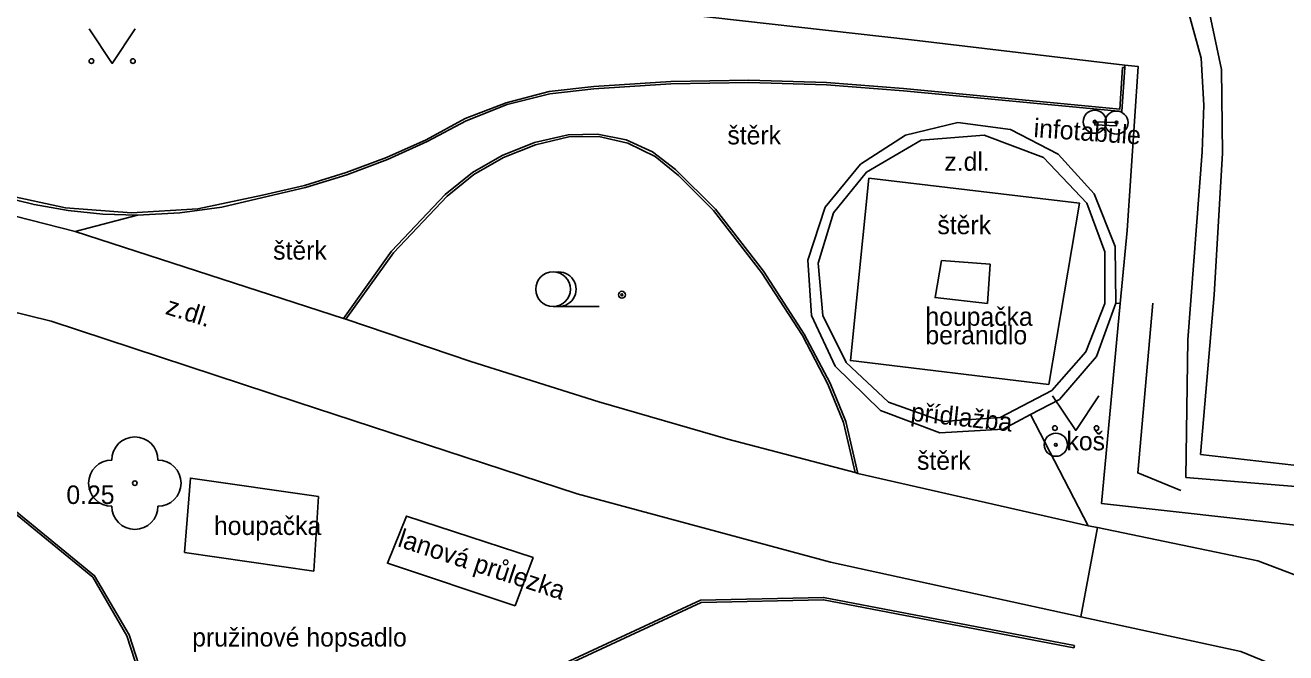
# Model space of a CAD drawing. Extents: x -595546 to -593986, y -1160845 to -1159202.
# Drawn here: x -594333.38 to -594306.13, y -1160152.1 to -1160138.54 of the extents above; entities that cross this region are included whole.
import ezdxf

# ---------------------------------------------------------------- set-up
doc = ezdxf.new("R2010")
doc.units = 0
for name, color, linetype in [('Level 20', 7, 'Continuous'), ('Level 22', 7, 'Continuous'), ('Level 25', 7, 'Continuous'), ('Level 36', 7, 'Continuous'), ('TM - chodniky - VP', 7, 'Continuous'), ('TM - komunikace - VP', 7, 'Continuous'), ('TM - plot dreveny - VP', 7, 'Continuous'), ('TM - plot zivy neuzavreny', 7, 'Continuous'), ('TM - pomocna konstrukcni linie', 7, 'Continuous'), ('TM - popis povrchu', 7, 'Continuous'), ('TM - popis zelene', 7, 'Continuous'), ('TM - poznamka', 7, 'Continuous'), ('TM - predmet maleho rozsahu (zamereny obvodem)', 7, 'Continuous'), ('TM - rozhrani mezi zpev. plochami mezi sebou - VP', 7, 'Continuous'), ('TM - rozhrani ploch obecne - VP', 7, 'Continuous')]:
    doc.layers.add(name, color=color, linetype=linetype)

msp = doc.modelspace()

# ---------------------------------------------------------------- linework, layer by layer
at = {"layer": 'Level 20'}
for radius in [0.075, 0.0204]:
    msp.add_circle((-594320.48, -1160144.36), radius, dxfattribs=at)
at = {"layer": 'Level 22'}
msp.add_circle((-594331.01, -1160148.43), 0.05, dxfattribs=at)
for centre, start, end in [((-594331.01, -1160147.93), 0, 180), ((-594331.51, -1160148.43), 90, 270), ((-594330.51, -1160148.43), 270, 90), ((-594331.01, -1160148.93), 180, 0)]:
    msp.add_arc(centre, 0.5, start, end, dxfattribs=at)
at = {"layer": 'Level 25'}
for centre, radius in [((-594310.26, -1160140.62), 0.25), ((-594309.79, -1160140.64), 0.25), ((-594310.26, -1160140.62), 0.0303), ((-594309.79, -1160140.64), 0.0303), ((-594311.1, -1160147.6), 0.25), ((-594311.1, -1160147.6), 0.0303)]:
    msp.add_circle(centre, radius, dxfattribs=at)
at = {"layer": 'Level 36'}
msp.add_line((-594321.97, -1160144.615), (-594320.97, -1160144.615), dxfattribs=at)
for points in [[(-594332, -1160138.61), (-594331.5, -1160139.36), (-594331, -1160138.61)], [(-594311.17, -1160146.54), (-594310.67, -1160147.29), (-594310.17, -1160146.54)]]:
    msp.add_lwpolyline(points, dxfattribs=at)
for centre, radius in [((-594331.95, -1160139.31), 0.05), ((-594331.051, -1160139.31), 0.05), ((-594321.97, -1160144.24), 0.375), ((-594311.12, -1160147.24), 0.05), ((-594310.221, -1160147.24), 0.05)]:
    msp.add_circle(centre, radius, dxfattribs=at)
msp.add_arc((-594321.845, -1160144.24), 0.375, 260.4059, 99.5941, dxfattribs=at)
at = {"layer": 'TM - chodniky - VP'}
for points in [[(-594315.32, -1160141.54), (-594314.35, -1160140.91), (-594313.22, -1160140.64), (-594312.08, -1160140.79), (-594311.05, -1160141.32), (-594310.27, -1160142.18)], [(-594315.87, -1160145.9), (-594316.38, -1160144.81), (-594316.46, -1160143.61), (-594316.09, -1160142.47), (-594315.32, -1160141.54)], [(-594336.23, -1160141.99), (-594332.3, -1160142.99)], [(-594310.27, -1160142.18), (-594309.82, -1160143.32), (-594309.8, -1160144.54), (-594310.22, -1160145.69), (-594311.02, -1160146.62)], [(-594332.3, -1160142.99), (-594326.5, -1160144.87)], [(-594332.82, -1160144.93), (-594336.69, -1160143.98)], [(-594300.3, -1160155.73), (-594301.84, -1160154.58), (-594302.56, -1160154.09), (-594304.34, -1160153.2), (-594307.1, -1160152.07), (-594310.56, -1160151.32), (-594315.97, -1160150.14), (-594321.45, -1160148.66), (-594327.5, -1160146.68), (-594332.82, -1160144.93)], [(-594315.38, -1160148.22), (-594315.44, -1160148.2), (-594318.19, -1160147.48), (-594320.98, -1160146.67), (-594323.75, -1160145.8), (-594326.45, -1160144.89), (-594326.5, -1160144.87)], [(-594311.02, -1160146.62), (-594311.65, -1160146.95), (-594312.24, -1160147.26), (-594313.61, -1160147.34), (-594314.89, -1160146.86), (-594315.87, -1160145.9)], [(-594315.38, -1160148.22), (-594310.4, -1160149.35)], [(-594310.4, -1160149.35), (-594310.2, -1160149.39), (-594306.73, -1160150.11)], [(-594306.73, -1160150.11), (-594305.33, -1160150.64), (-594303.95, -1160151.23), (-594302.6, -1160151.88), (-594301.27, -1160152.58)]]:
    msp.add_lwpolyline(points, dxfattribs=at)
at = {"layer": 'TM - komunikace - VP'}
for points in [[(-594308.43, -1160137.7), (-594308.23, -1160138.25), (-594307.96, -1160139.25), (-594307.9, -1160140.26), (-594307.94, -1160141.27)], [(-594308.29, -1160148.31), (-594308.25, -1160145.33), (-594307.94, -1160141.27)], [(-594304.16, -1160148.65), (-594308.29, -1160148.31)]]:
    msp.add_lwpolyline(points, dxfattribs=at)
at = {"layer": 'TM - plot dreveny - VP'}
msp.add_lwpolyline([(-594296.66, -1160150.34), (-594299.26, -1160150.06), (-594304.37, -1160149.51), (-594310.11, -1160148.87), (-594309.71, -1160144.55), (-594309.56, -1160142.97), (-594309.32, -1160139.43), (-594309.61, -1160139.4), (-594314.22, -1160138.85), (-594319.73, -1160138.23), (-594325.95, -1160137.52), (-594334.25, -1160136.56), (-594340.36, -1160135.86), (-594346.58, -1160135.15), (-594351.65, -1160134.55)], dxfattribs=at)
at = {"layer": 'TM - plot zivy neuzavreny'}
msp.add_lwpolyline([(-594308.4, -1160148.59), (-594309.33, -1160148.21), (-594309, -1160144.54)], dxfattribs=at)
at = {"layer": 'TM - pomocna konstrukcni linie'}
for points in [[(-594309.61, -1160139.45), (-594309.61, -1160139.4)], [(-594310.26, -1160140.62), (-594310.26, -1160140.69), (-594309.79, -1160140.71), (-594309.79, -1160140.64)], [(-594309.8, -1160144.54), (-594309.71, -1160144.55)]]:
    msp.add_lwpolyline(points, dxfattribs=at)
at = {"layer": 'TM - predmet maleho rozsahu (zamereny obvodem)'}
for points in [[(-594310.26, -1160140.62), (-594309.79, -1160140.64)], [(-594312.58, -1160144.55), (-594313.71, -1160144.42), (-594313.57, -1160143.62), (-594312.52, -1160143.7), (-594312.58, -1160144.55)], [(-594329.94, -1160149.93), (-594329.81, -1160148.32), (-594327.04, -1160148.72), (-594327.14, -1160150.33)], [(-594322.79, -1160151.08), (-594325.55, -1160150.16), (-594325.14, -1160149.14), (-594322.4, -1160150.04), (-594322.79, -1160151.08)], [(-594327.14, -1160150.33), (-594329.94, -1160149.93)]]:
    msp.add_lwpolyline(points, dxfattribs=at)
at = {"layer": 'TM - rozhrani mezi zpev. plochami mezi sebou - VP'}
for points in [[(-594309.44, -1160135.08), (-594308.74, -1160136.07), (-594308.18, -1160137.15), (-594307.77, -1160138.3), (-594307.52, -1160139.49)], [(-594307.52, -1160139.49), (-594307.5, -1160141.3), (-594307.68, -1160144.36)], [(-594315.19, -1160141.71), (-594314.01, -1160141.02), (-594312.65, -1160140.91), (-594311.37, -1160141.39), (-594310.43, -1160142.38)], [(-594315.63, -1160145.82), (-594316.14, -1160144.81), (-594316.24, -1160143.68), (-594315.91, -1160142.59), (-594315.19, -1160141.71)], [(-594310.43, -1160142.38), (-594310.04, -1160143.43), (-594310.04, -1160144.55), (-594310.45, -1160145.59), (-594311.19, -1160146.43)], [(-594307.97, -1160147.81), (-594307.68, -1160144.36)], [(-594311.19, -1160146.43), (-594312.3, -1160147.01), (-594313.54, -1160147.1), (-594314.72, -1160146.68), (-594315.63, -1160145.82)], [(-594307.97, -1160147.81), (-594304.19, -1160148.24), (-594299.03, -1160148.86), (-594290.14, -1160149.93)], [(-594310.56, -1160151.32), (-594310.2, -1160149.39)]]:
    msp.add_lwpolyline(points, dxfattribs=at)
at = {"layer": 'TM - rozhrani ploch obecne - VP'}
for points in [[(-594309.66, -1160139.45), (-594309.72, -1160140.35), (-594314.39, -1160139.9)], [(-594309.61, -1160139.45), (-594309.67, -1160140.4), (-594314.39, -1160139.95)], [(-594309.66, -1160139.45), (-594309.61, -1160139.45)], [(-594321.09, -1160139.86), (-594319.42, -1160139.75), (-594317.74, -1160139.72), (-594316.06, -1160139.77), (-594314.39, -1160139.9)], [(-594324.71, -1160141.01), (-594323.87, -1160140.55), (-594322.98, -1160140.21), (-594322.05, -1160139.97), (-594321.09, -1160139.86)], [(-594324.69, -1160141.05), (-594323.85, -1160140.6), (-594322.96, -1160140.25), (-594322.04, -1160140.02), (-594321.09, -1160139.91)], [(-594321.09, -1160139.91), (-594319.42, -1160139.8), (-594317.74, -1160139.77), (-594316.06, -1160139.82), (-594314.39, -1160139.95)], [(-594324.71, -1160141.01), (-594325.57, -1160141.39), (-594326.44, -1160141.72), (-594327.34, -1160142), (-594328.25, -1160142.21)], [(-594324.69, -1160141.05), (-594325.55, -1160141.44), (-594326.43, -1160141.77), (-594327.32, -1160142.04), (-594328.24, -1160142.26)], [(-594324.3, -1160142.19), (-594323.71, -1160141.72), (-594323.07, -1160141.35), (-594322.37, -1160141.07), (-594321.64, -1160140.9)], [(-594324.26, -1160142.23), (-594323.68, -1160141.76), (-594323.04, -1160141.39), (-594322.35, -1160141.12), (-594321.63, -1160140.95)], [(-594321.64, -1160140.9), (-594321.01, -1160140.89), (-594320.39, -1160141.01), (-594319.82, -1160141.27), (-594319.32, -1160141.65)], [(-594321.63, -1160140.95), (-594320.98, -1160140.94), (-594320.35, -1160141.08), (-594319.76, -1160141.37), (-594319.26, -1160141.78)], [(-594319.32, -1160141.65), (-594318.46, -1160142.51), (-594317.42, -1160143.85), (-594316.54, -1160145.21), (-594315.98, -1160146.27), (-594315.64, -1160147.1), (-594315.38, -1160148.22)], [(-594319.26, -1160141.78), (-594318.5, -1160142.54), (-594317.46, -1160143.88), (-594316.58, -1160145.24), (-594316.03, -1160146.29), (-594315.69, -1160147.12), (-594315.44, -1160148.2)], [(-594311.25, -1160146.3), (-594315.54, -1160145.78), (-594315.14, -1160141.84), (-594310.59, -1160142.38), (-594311.25, -1160146.3)], [(-594328.25, -1160142.21), (-594329.65, -1160142.5), (-594331.08, -1160142.59), (-594332.51, -1160142.48), (-594333.91, -1160142.18)], [(-594326.5, -1160144.87), (-594325.46, -1160143.42), (-594324.3, -1160142.19)], [(-594330.95, -1160142.64), (-594331.7, -1160142.62), (-594332.45, -1160142.54), (-594333.19, -1160142.41), (-594333.92, -1160142.23)], [(-594328.24, -1160142.26), (-594329.13, -1160142.47), (-594330.04, -1160142.59), (-594330.95, -1160142.64)], [(-594326.45, -1160144.89), (-594325.42, -1160143.45), (-594324.26, -1160142.23)], [(-594330.95, -1160142.64), (-594332.3, -1160142.99)], [(-594338.47, -1160146.68), (-594336.81, -1160147.26), (-594334.08, -1160148.7), (-594331.92, -1160150.46), (-594331.18, -1160151.73), (-594330.56, -1160153.64), (-594330.08, -1160156.24), (-594330.2, -1160157.95), (-594330.69, -1160159.87)], [(-594338.45, -1160146.63), (-594336.79, -1160147.21), (-594334.05, -1160148.66), (-594331.88, -1160150.43), (-594331.13, -1160151.71), (-594330.51, -1160153.63), (-594330.03, -1160156.24), (-594330.15, -1160157.96), (-594330.64, -1160159.88)], [(-594310.4, -1160149.35), (-594311.65, -1160146.95)], [(-594329.06, -1160157.23), (-594328.87, -1160156.77), (-594328.28, -1160155.99), (-594327.51, -1160155.28), (-594325.88, -1160154.15), (-594324.94, -1160153.82), (-594318.78, -1160150.96), (-594316.12, -1160150.9), (-594310.7, -1160151.94)], [(-594310.71, -1160151.99), (-594316.12, -1160150.95), (-594318.77, -1160151.01), (-594324.92, -1160153.87), (-594325.86, -1160154.2), (-594327.48, -1160155.32), (-594328.24, -1160156.02), (-594328.83, -1160156.8), (-594329.01, -1160157.25)], [(-594310.7, -1160151.94), (-594310.71, -1160151.99)]]:
    msp.add_lwpolyline(points, dxfattribs=at)

# ---------------------------------------------------------------- texts
at = {"layer": 'TM - popis povrchu'}
for s, p in [('štěrk', (-594318.2, -1160141.11)), ('z.dl.', (-594313.51, -1160141.68)), ('štěrk', (-594313.66, -1160143.05)), ('štěrk', (-594328.02, -1160143.6)), ('štěrk', (-594314.1, -1160148.14))]:
    msp.add_text(s, height=0.4, dxfattribs=at).set_placement(p)
msp.add_text('z.dl.', height=0.4, rotation=342.5881, dxfattribs=at).set_placement((-594330.37, -1160144.77))
at = {"layer": 'TM - popis zelene'}
msp.add_text('0.25', height=0.4, dxfattribs=at).set_placement((-594332.49, -1160148.88))
at = {"layer": 'TM - poznamka'}
for s, rotation, p in [('infotabule', 355.9253, (-594311.59, -1160140.95)), ('přídlažba', 353.8318, (-594314.25, -1160147.08)), ('lanová průlezka', 341.8537, (-594325.35, -1160149.79))]:
    msp.add_text(s, height=0.4, rotation=rotation, dxfattribs=at).set_placement(p)
for s, p in [('houpačka', (-594313.92, -1160145.03)), ('beranidlo', (-594313.92, -1160145.43)), ('koš', (-594310.87, -1160147.72)), ('houpačka', (-594329.3, -1160149.55)), ('pružinové hopsadlo', (-594329.77, -1160151.96))]:
    msp.add_text(s, height=0.4, dxfattribs=at).set_placement(p)

doc.saveas('drawing.dxf')
